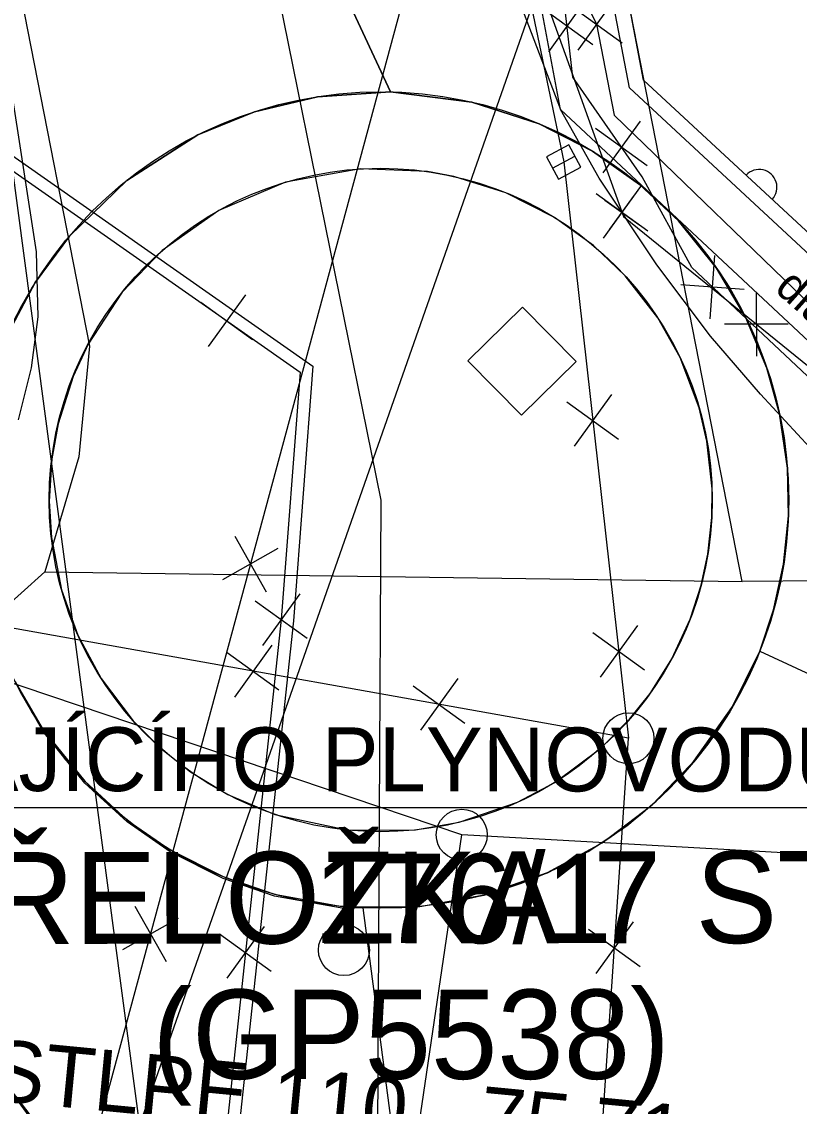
# Model space of a CAD drawing. Extents: x -643342 to -638635, y -1201752 to -1189948.
# Drawn here: x -639499.63 to -639484.38, y -1192725.54 to -1192704.29 of the extents above; entities that cross this region are included whole.
import ezdxf

# ---------------------------------------------------------------- set-up
doc = ezdxf.new("R2010")
doc.units = 0
for name, color, linetype in [('-zbytky_kruháče', 7, 'Continuous'), ('2', 7, 'Continuous'), ('IS_EL_NN_NADZEMNÍ', 7, 'Continuous'), ('IS_PLYN_STL', 7, 'Continuous'), ('IS_TELEF_MISTNI_ZAMERENO', 7, 'Continuous'), ('IS_VODOVOD_VAS', 7, 'Continuous'), ('IS_VODOVOD_ZRUSENY', 7, 'Continuous'), ('K-HRANICE_KN', 7, 'Continuous'), ('K-ČÍSLA_PARCEL', 7, 'Continuous'), ('kanalizace_dešťová_stávající', 7, 'Continuous'), ('N-HECTOMETRY', 7, 'Continuous'), ('N-KAN_DEST_SACHTY-NÁVRH', 7, 'Continuous'), ('N-KAN_DEST_TRASA-NÁVRH', 7, 'Continuous'), ('N-OSA', 7, 'Continuous'), ('N-rusene_vedeni', 7, 'Continuous'), ('N-SILNICE', 7, 'Continuous'), ('N-SRAFY_PLOCHY', 7, 'Continuous'), ('RWE_STL_RADY', 7, 'Continuous'), ('tomaštík - Džuganovi - Vrstva 36', 7, 'Continuous'), ('Z-hrany_a_čáry', 7, 'Continuous'), ('Z-popisy', 7, 'Continuous'), ('Z-šachty_poklopy', 7, 'Continuous')]:
    doc.layers.add(name, color=color, linetype=linetype)

msp = doc.modelspace()

# ---------------------------------------------------------------- linework, layer by layer
at = {"layer": '-zbytky_kruháče'}
for start, end in [(16.3969, 59.8841), (152.4602, 296.3322)]:
    msp.add_arc((-639492.588, -1192713.663), 14.5, start, end, dxfattribs=at)
at = {"layer": '2'}
msp.add_line((-639514.564, -1192719.686), (-639469.586, -1192719.686), dxfattribs=at)
at = {"layer": 'IS_EL_NN_NADZEMNÍ'}
msp.add_line((-639500.78, -1192735.77), (-639489.5, -1192694.06), dxfattribs=at)
msp.add_lwpolyline([(-639500.783, -1192735.773), (-639485.819, -1192693.156)], dxfattribs=at)
at = {"layer": 'IS_PLYN_STL'}
msp.add_lwpolyline([(-639470.24, -1192716.66), (-639471.45, -1192716.75), (-639474.85, -1192717.23), (-639477.45, -1192717.59), (-639486.49, -1192709.11), (-639487.46, -1192707.33), (-639488.82, -1192705.38), (-639489.11, -1192702.85), (-639489.56, -1192702.88), (-639501.83, -1192703.9), (-639502.31, -1192703.92), (-639507.74, -1192703.7), (-639509.62, -1192703.19), (-639512.37, -1192701.73)], dxfattribs=at)
at = {"layer": 'IS_TELEF_MISTNI_ZAMERENO'}
for p, q in [((-639489.36, -1192702.28), (-639488.36, -1192704.34)), ((-639488.36, -1192704.34), (-639488.01, -1192706.12)), ((-639488.01, -1192706.12), (-639480.44, -1192713.45))]:
    msp.add_line(p, q, dxfattribs=at)
at = {"layer": 'IS_VODOVOD_VAS'}
for points in [[(-639513.05, -1192632.38), (-639511.6, -1192653.11), (-639509.94, -1192661.802), (-639509.17, -1192665.92), (-639508.128, -1192674.317), (-639507.037, -1192678.26), (-639504.087, -1192695.682), (-639502.448, -1192705.362), (-639494.166, -1192711.159), (-639494.54, -1192716.007), (-639495.94, -1192729.045), (-639496.55, -1192731.72), (-639496.617, -1192732.012), (-639498.895, -1192762.442), (-639502.42, -1192797.68), (-639508.622, -1192858.606)], [(-639503.85, -1192695.64), (-639502.23, -1192705.222), (-639493.917, -1192711.041), (-639494.301, -1192716.029), (-639495.801, -1192729.991)], [(-639500.03, -1192699), (-639491.62, -1192697.56), (-639487.83, -1192708.11), (-639475.26, -1192718.28), (-639454.38, -1192719.35), (-639371.54, -1192712.72), (-639371.31, -1192712.71), (-639361.553, -1192711.318)]]:
    msp.add_lwpolyline(points, dxfattribs=at)
at = {"layer": 'IS_VODOVOD_ZRUSENY'}
msp.add_lwpolyline([(-639515.23, -1192614.43), (-639514.98, -1192614.84), (-639507.86, -1192661.34), (-639506.03, -1192670.84), (-639505.88, -1192671.62), (-639500.98, -1192698.45), (-639496.78, -1192729.96)], dxfattribs=at)
at = {"layer": 'K-HRANICE_KN'}
for p, q in [((-639485.5, -1192715.26), (-639490.92, -1192687.58)), ((-639500.054, -1192701.689), (-639498.299, -1192710.648)), ((-639500.054, -1192701.689), (-639498.299, -1192710.648)), ((-639498.299, -1192710.648), (-639498.506, -1192712.818)), ((-639498.299, -1192710.648), (-639498.506, -1192712.818)), ((-639498.506, -1192712.818), (-639499.172, -1192715.073)), ((-639498.506, -1192712.818), (-639499.172, -1192715.073)), ((-639430.11, -1192714.81), (-639485.5, -1192715.26)), ((-639499.172, -1192715.073), (-639500.733, -1192716.465)), ((-639499.172, -1192715.073), (-639500.733, -1192716.465)), ((-639499.172, -1192715.073), (-639485.5, -1192715.26)), ((-639499.172, -1192715.073), (-639485.5, -1192715.26))]:
    msp.add_line(p, q, dxfattribs=at)
at = {"layer": 'kanalizace_dešťová_stávající'}
msp.add_line((-639487.73, -1192718.33), (-639503.2, -1192715.57), dxfattribs=at)
for points in [[(-639501.4, -1192649.45), (-639493.45, -1192685.76), (-639489, -1192707.04), (-639487.73, -1192718.33)], [(-639500.838, -1192858.606), (-639498.4, -1192827.95), (-639495.47, -1192797.17), (-639492.53, -1192766.39), (-639489.24, -1192732.18), (-639488.56, -1192730.68), (-639487.73, -1192718.33)]]:
    msp.add_lwpolyline(points, dxfattribs=at)
at = {"layer": 'N-HECTOMETRY'}
msp.add_lwpolyline([(-639489.827, -1192712.003), (-639488.756, -1192710.952), (-639489.807, -1192709.882), (-639490.877, -1192710.933)], close=True, dxfattribs=at)
at = {"layer": 'N-KAN_DEST_SACHTY-NÁVRH'}
msp.add_circle((-639490.998, -1192720.223), 0.5, dxfattribs=at)
at = {"layer": 'N-KAN_DEST_TRASA-NÁVRH'}
for points in [[(-639355.755, -1192712.633), (-639405.298, -1192719.503), (-639444.905, -1192722.803), (-639490.998, -1192720.223), (-639511.439, -1192713.331)], [(-639498.884, -1192834.039), (-639503.116, -1192829.951), (-639498.124, -1192780.201), (-639493.988, -1192740.511), (-639490.998, -1192720.223)]]:
    msp.add_lwpolyline(points, dxfattribs=at)
at = {"layer": 'N-OSA'}
for p, q in [((-639495.468, -1192699.452), (-639492.588, -1192713.663)), ((-639492.588, -1192713.663), (-639492.665, -1192728.163))]:
    msp.add_line(p, q, dxfattribs=at)
at = {"layer": 'N-rusene_vedeni'}
for p, q in [((-639487.994, -1192703.833), (-639488.726, -1192704.847)), ((-639489.442, -1192704.006), (-639488.429, -1192704.738)), ((-639488.57, -1192703.865), (-639489.301, -1192704.879)), ((-639488.867, -1192703.974), (-639487.853, -1192704.706)), ((-639488.376, -1192706.378), (-639487.362, -1192707.11)), ((-639487.503, -1192706.237), (-639488.235, -1192707.25)), ((-639488.367, -1192707.66), (-639487.354, -1192708.391)), ((-639487.495, -1192707.519), (-639488.226, -1192708.532)), ((-639488.192, -1192707.786), (-639487.528, -1192708.265)), ((-639487.621, -1192707.693), (-639488.1, -1192708.357)), ((-639486.13, -1192710.116), (-639486.034, -1192708.87)), ((-639485.459, -1192709.541), (-639486.705, -1192709.445)), ((-639485.226, -1192709.593), (-639485.223, -1192710.843)), ((-639496.113, -1192709.785), (-639495.1, -1192710.517)), ((-639495.24, -1192709.644), (-639495.972, -1192710.658)), ((-639484.6, -1192710.216), (-639485.85, -1192710.22)), ((-639488.065, -1192711.597), (-639488.796, -1192712.61)), ((-639488.937, -1192711.738), (-639487.924, -1192712.469)), ((-639495.448, -1192714.371), (-639494.832, -1192715.459)), ((-639495.684, -1192715.223), (-639494.596, -1192714.607)), ((-639494.174, -1192715.5), (-639494.906, -1192716.514)), ((-639495.047, -1192715.641), (-639494.033, -1192716.373)), ((-639487.556, -1192716.119), (-639488.288, -1192717.133)), ((-639488.428, -1192716.26), (-639487.415, -1192716.992)), ((-639494.724, -1192716.51), (-639495.456, -1192717.524)), ((-639495.596, -1192716.651), (-639494.583, -1192717.383)), ((-639491.077, -1192717.161), (-639491.809, -1192718.174)), ((-639491.95, -1192717.302), (-639490.937, -1192718.033)), ((-639497.408, -1192721.618), (-639496.792, -1192722.706)), ((-639497.644, -1192722.47), (-639496.556, -1192721.854)), ((-639494.874, -1192722.019), (-639495.606, -1192723.033)), ((-639488.513, -1192722.07), (-639487.499, -1192722.802)), ((-639487.64, -1192721.929), (-639488.372, -1192722.943)), ((-639495.747, -1192722.16), (-639494.733, -1192722.892))]:
    msp.add_line(p, q, dxfattribs=at)
at = {"layer": 'N-SILNICE'}
for radius in [8, 6.5]:
    msp.add_circle((-639492.588, -1192713.663), radius, dxfattribs=at)
for centre, radius, start, end in [((-639492.588, -1192713.663), 15, 20.3626, 58.4763), ((-639506.015, -1192730.304), 8, 9.4731, 90.8671), ((-639512.285, -1192736.291), 15, 4.9967, 49.491), ((-639512.285, -1192736.291), 14.85, 4.9967, 49.491)]:
    msp.add_arc(centre, radius, start, end, dxfattribs=at)
at = {"layer": 'N-SRAFY_PLOCHY'}
for p, q in [((-639492.397, -1192705.666), (-639495.305, -1192699.42)), ((-639495.305, -1192699.42), (-639492.397, -1192705.666)), ((-639495.064, -1192706.057), (-639493.83, -1192705.761)), ((-639493.83, -1192705.761), (-639492.397, -1192705.666)), ((-639492.397, -1192705.666), (-639490.8, -1192705.866)), ((-639490.8, -1192705.866), (-639489.481, -1192706.292)), ((-639496.171, -1192706.511), (-639495.064, -1192706.057)), ((-639489.481, -1192706.292), (-639488.434, -1192706.827)), ((-639497.566, -1192707.401), (-639496.171, -1192706.511)), ((-639488.434, -1192706.827), (-639487.515, -1192707.478)), ((-639498.693, -1192708.493), (-639497.566, -1192707.401)), ((-639487.515, -1192707.478), (-639486.751, -1192708.194)), ((-639486.751, -1192708.194), (-639486.002, -1192709.123)), ((-639499.36, -1192709.404), (-639498.693, -1192708.493)), ((-639486.002, -1192709.123), (-639485.43, -1192710.093)), ((-639499.869, -1192710.347), (-639499.36, -1192709.404)), ((-639485.43, -1192710.093), (-639485.018, -1192711.077)), ((-639485.018, -1192711.077), (-639484.768, -1192711.977)), ((-639484.768, -1192711.977), (-639484.613, -1192713.042)), ((-639484.613, -1192713.042), (-639484.594, -1192713.974)), ((-639484.594, -1192713.974), (-639484.688, -1192714.922)), ((-639484.688, -1192714.922), (-639484.884, -1192715.818)), ((-639484.884, -1192715.818), (-639485.157, -1192716.626)), ((-639485.717, -1192717.761), (-639485.157, -1192716.625)), ((-639485.157, -1192716.625), (-639479.25, -1192719.35)), ((-639485.157, -1192716.626), (-639479.25, -1192719.352)), ((-639499.203, -1192718.201), (-639499.739, -1192717.249)), ((-639486.377, -1192718.705), (-639485.717, -1192717.761)), ((-639498.391, -1192719.209), (-639499.203, -1192718.201)), ((-639487.266, -1192719.636), (-639486.377, -1192718.705)), ((-639497.557, -1192719.971), (-639498.391, -1192719.209)), ((-639488.243, -1192720.38), (-639487.266, -1192719.636)), ((-639496.713, -1192720.556), (-639497.557, -1192719.971)), ((-639489.319, -1192720.964), (-639488.243, -1192720.38)), ((-639495.679, -1192721.08), (-639496.713, -1192720.556)), ((-639490.561, -1192721.402), (-639489.319, -1192720.964)), ((-639494.672, -1192721.425), (-639495.679, -1192721.08)), ((-639493.314, -1192721.668), (-639494.672, -1192721.425)), ((-639491.819, -1192721.626), (-639490.561, -1192721.402)), ((-639492.934, -1192721.655), (-639493.314, -1192721.668)), ((-639492.934, -1192721.655), (-639491.819, -1192721.626)), ((-639492.077, -1192728.139), (-639492.934, -1192721.655)), ((-639492.077, -1192728.139), (-639492.934, -1192721.655)), ((-639499.884, -1192725.165), (-639499.485, -1192725.682))]:
    msp.add_line(p, q, dxfattribs=at)
for points in [[(-639487.764, -1192720.045), (-639487.186, -1192719.564), (-639486.479, -1192718.828), (-639485.671, -1192717.682), (-639485.157, -1192716.626), (-639484.884, -1192715.818), (-639484.688, -1192714.922), (-639484.594, -1192713.974), (-639484.613, -1192713.042), (-639484.768, -1192711.977), (-639485.018, -1192711.077), (-639485.43, -1192710.093), (-639486.002, -1192709.123), (-639486.751, -1192708.194), (-639487.515, -1192707.478), (-639488.434, -1192706.827), (-639489.481, -1192706.292), (-639490.8, -1192705.866), (-639492.397, -1192705.666), (-639493.83, -1192705.761), (-639495.064, -1192706.057), (-639496.171, -1192706.511), (-639497.566, -1192707.401), (-639498.693, -1192708.493), (-639499.36, -1192709.404), (-639499.869, -1192710.347)], [(-639486.191, -1192712.513), (-639486.343, -1192711.86), (-639486.717, -1192710.874), (-639487.157, -1192710.093), (-639487.796, -1192709.272), (-639488.418, -1192708.678), (-639489.183, -1192708.126), (-639490.134, -1192707.645), (-639491.154, -1192707.323), (-639491.67, -1192707.229), (-639492.984, -1192707.175), (-639494.453, -1192707.437), (-639495.762, -1192707.991), (-639496.87, -1192708.773), (-639497.654, -1192709.59), (-639498.327, -1192710.611), (-639498.62, -1192711.241), (-639498.915, -1192712.171), (-639499.038, -1192712.854), (-639499.088, -1192713.688), (-639499.046, -1192714.4), (-639498.846, -1192715.42), (-639498.524, -1192716.311), (-639498.067, -1192717.161), (-639497.441, -1192717.988), (-639496.91, -1192718.519), (-639496.315, -1192718.989), (-639495.586, -1192719.431), (-639494.661, -1192719.824), (-639493.219, -1192720.133), (-639491.908, -1192720.128), (-639491.048, -1192719.978), (-639489.906, -1192719.584), (-639489.177, -1192719.196), (-639488.274, -1192718.525), (-639487.708, -1192717.957), (-639487.308, -1192717.454), (-639486.882, -1192716.776), (-639486.521, -1192715.997), (-639486.307, -1192715.334), (-639486.175, -1192714.725), (-639486.097, -1192714.005), (-639486.092, -1192713.441), (-639486.191, -1192712.513)], [(-639499.752, -1192717.224), (-639499.203, -1192718.163), (-639498.391, -1192719.171), (-639497.557, -1192719.934), (-639496.713, -1192720.519), (-639495.68, -1192721.042), (-639494.672, -1192721.388), (-639493.314, -1192721.631), (-639491.82, -1192721.627), (-639490.561, -1192721.403), (-639489.32, -1192720.965), (-639488.522, -1192720.553), (-639487.764, -1192720.045)]]:
    msp.add_lwpolyline(points, dxfattribs=at)
msp.add_circle((-639492.588, -1192713.663), 6.5, dxfattribs=at)
msp.add_arc((-639506.088, -1192730.383), 8.079, 9.6799, 90.3442, dxfattribs=at)
at = {"layer": 'Z-hrany_a_čáry'}
for p, q in [((-639487.71, -1192705.59), (-639491.57, -1192685.32)), ((-639487.434, -1192705.437), (-639491.275, -1192685.264)), ((-639489.06, -1192706.01), (-639492.94, -1192685.57)), ((-639492.073, -1192698.138), (-639489.06, -1192706.01)), ((-639499.34, -1192708.8), (-639500.43, -1192701.73)), ((-639478.205, -1192713.992), (-639487.434, -1192705.437)), ((-639478.502, -1192714.125), (-639487.71, -1192705.59)), ((-639488.308, -1192707.354), (-639489.06, -1192706.01)), ((-639480.16, -1192714.33), (-639489.06, -1192706.01)), ((-639487.176, -1192709.052), (-639488.308, -1192707.354)), ((-639499.302, -1192710.073), (-639499.34, -1192708.8)), ((-639486.12, -1192710.45), (-639487.176, -1192709.052)), ((-639499.432, -1192711.074), (-639499.302, -1192710.073)), ((-639485.143, -1192711.589), (-639486.12, -1192710.45)), ((-639499.69, -1192712.09), (-639499.432, -1192711.074)), ((-639484.173, -1192712.635), (-639485.143, -1192711.589))]:
    msp.add_line(p, q, dxfattribs=at)
msp.add_arc((-639485.169, -1192707.536), 0.35, 317.1704, 137.1704, dxfattribs=at)
at = {"layer": 'Z-šachty_poklopy'}
for p, q in [((-639488.897, -1192706.702), (-639489.338, -1192706.937)), ((-639488.662, -1192707.143), (-639488.897, -1192706.702)), ((-639489.338, -1192706.937), (-639489.103, -1192707.379)), ((-639489.22, -1192707.158), (-639488.779, -1192706.923)), ((-639489.103, -1192707.379), (-639488.662, -1192707.143))]:
    msp.add_line(p, q, dxfattribs=at)
for centre in [(-639487.73, -1192718.33), (-639493.31, -1192722.48)]:
    msp.add_circle(centre, 0.5, dxfattribs=at)

# ---------------------------------------------------------------- texts
at = {"layer": '2'}
msp.add_text('PŘELOŽKA 7 STL', height=1.8, rotation=0.0705, dxfattribs=at).set_placement((-639501.934, -1192722.364))
at = {"layer": 'K-ČÍSLA_PARCEL'}
for s, p in [('176/1', (-639493.91, -1192722.345)), ('(GP5538)', (-639497.065, -1192725.006))]:
    msp.add_text(s, height=1.75, dxfattribs=at).set_placement(p)
at = {"layer": 'RWE_STL_RADY'}
msp.add_text('STLPE 110 - 75,71 m', height=1.2, rotation=354.4856, dxfattribs=at).set_placement((-639500.29, -1192725.414))
at = {"layer": 'tomaštík - Džuganovi - Vrstva 36'}
msp.add_text('ZASLEPENÍ STÁVAJÍCÍHO PLYNOVODU PE 90', height=1.25, rotation=359.9647, dxfattribs=at).set_placement((-639514.831, -1192719.356))
at = {"layer": 'Z-popisy'}
msp.add_text('dlažba', height=0.65, rotation=318.3176, dxfattribs=at).set_placement((-639484.888, -1192709.552))

doc.saveas('drawing.dxf')
